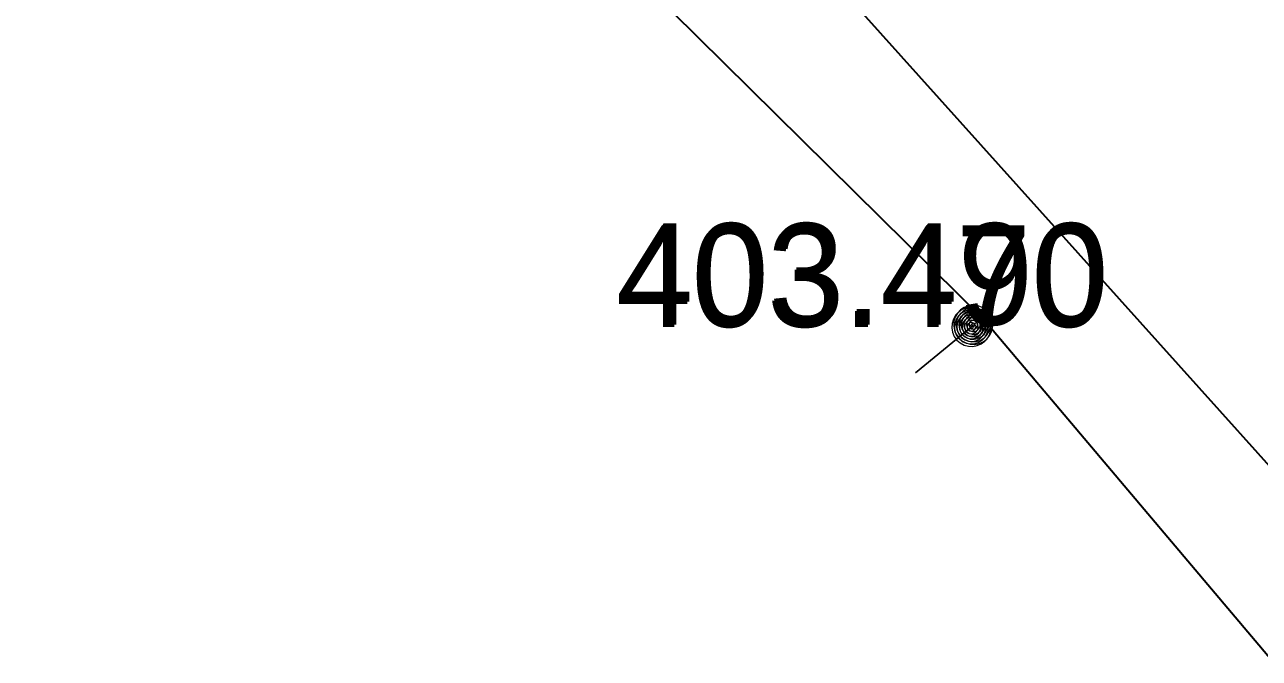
# Model space of a CAD drawing. Extents: x -873619 to -867639, y -1015082 to -1012326.
# Drawn here: x -867940.31 to -867925.72, y -1012778.98 to -1012771.49 of the extents above; entities that cross this region are included whole.
import ezdxf

# ---------------------------------------------------------------- set-up
doc = ezdxf.new("R2010")
doc.units = 0
doc.header["$LTSCALE"] = 0.44
for name, color, linetype, lineweight in [('1', 7, 'Continuous', 13), ('12', 7, 'Continuous', 13), ('21', 7, 'Continuous', 35), ('3', 7, 'Continuous', 25)]:
    doc.layers.add(name, color=color, linetype=linetype, lineweight=lineweight)

msp = doc.modelspace()

# ---------------------------------------------------------------- linework, layer by layer
at = {"layer": '1', "lineweight": 35}
msp.add_lwpolyline([(-867974.611, -1012725.697), (-867974.301, -1012725.775), (-867973.868, -1012725.89), (-867972.988, -1012726.12), (-867972.44, -1012726.34), (-867942.73, -1012759.87), (-867932.66, -1012771.332), (-867928.969, -1012774.977), (-867916.529, -1012789.697), (-867904.95, -1012804.27)], dxfattribs=at)
at = {"layer": '1'}
for points in [[(-867928.89, -1012775.06), (-867928.896, -1012775.008), (-867928.913, -1012774.958), (-867928.942, -1012774.914), (-867928.979, -1012774.877), (-867929.024, -1012774.85), (-867929.074, -1012774.833), (-867929.127, -1012774.829), (-867929.179, -1012774.836), (-867929.228, -1012774.855), (-867929.271, -1012774.884), (-867929.307, -1012774.923), (-867929.333, -1012774.968), (-867929.349, -1012775.019), (-867929.352, -1012775.071), (-867929.344, -1012775.123), (-867929.324, -1012775.172), (-867929.293, -1012775.215), (-867929.254, -1012775.249), (-867929.208, -1012775.275), (-867929.157, -1012775.289), (-867929.104, -1012775.291), (-867929.053, -1012775.281), (-867929.005, -1012775.26), (-867928.962, -1012775.229), (-867928.928, -1012775.188), (-867928.904, -1012775.142), (-867928.892, -1012775.091)], [(-867928.868, -1012775.035), (-867928.874, -1012774.983), (-867928.891, -1012774.933), (-867928.92, -1012774.889), (-867928.957, -1012774.852), (-867929.002, -1012774.825), (-867929.052, -1012774.808), (-867929.105, -1012774.804), (-867929.157, -1012774.811), (-867929.206, -1012774.83), (-867929.249, -1012774.859), (-867929.285, -1012774.898), (-867929.311, -1012774.943), (-867929.327, -1012774.994), (-867929.33, -1012775.046), (-867929.322, -1012775.098), (-867929.302, -1012775.147), (-867929.271, -1012775.19), (-867929.232, -1012775.224), (-867929.186, -1012775.25), (-867929.135, -1012775.264), (-867929.082, -1012775.266), (-867929.031, -1012775.256), (-867928.983, -1012775.235), (-867928.94, -1012775.204), (-867928.906, -1012775.163), (-867928.882, -1012775.117), (-867928.87, -1012775.066)], [(-867928.92, -1012775.06), (-867928.926, -1012775.011), (-867928.943, -1012774.965), (-867928.971, -1012774.925), (-867929.008, -1012774.893), (-867929.052, -1012774.871), (-867929.1, -1012774.86), (-867929.149, -1012774.86), (-867929.196, -1012774.873), (-867929.239, -1012774.897), (-867929.275, -1012774.93), (-867929.302, -1012774.971), (-867929.318, -1012775.018), (-867929.322, -1012775.067), (-867929.315, -1012775.115), (-867929.296, -1012775.16), (-867929.266, -1012775.2), (-867929.228, -1012775.231), (-867929.184, -1012775.251), (-867929.136, -1012775.261), (-867929.087, -1012775.259), (-867929.04, -1012775.244), (-867928.997, -1012775.219), (-867928.963, -1012775.185), (-867928.937, -1012775.143), (-867928.923, -1012775.096)], [(-867928.898, -1012775.035), (-867928.904, -1012774.986), (-867928.921, -1012774.94), (-867928.949, -1012774.9), (-867928.986, -1012774.868), (-867929.03, -1012774.846), (-867929.078, -1012774.835), (-867929.127, -1012774.835), (-867929.174, -1012774.848), (-867929.217, -1012774.872), (-867929.253, -1012774.905), (-867929.28, -1012774.946), (-867929.296, -1012774.993), (-867929.3, -1012775.042), (-867929.293, -1012775.09), (-867929.274, -1012775.135), (-867929.244, -1012775.175), (-867929.206, -1012775.206), (-867929.162, -1012775.226), (-867929.114, -1012775.236), (-867929.065, -1012775.234), (-867929.018, -1012775.219), (-867928.975, -1012775.194), (-867928.941, -1012775.16), (-867928.915, -1012775.118), (-867928.901, -1012775.071)], [(-867928.95, -1012775.06), (-867928.956, -1012775.015), (-867928.973, -1012774.973), (-867929.001, -1012774.938), (-867929.037, -1012774.911), (-867929.079, -1012774.894), (-867929.124, -1012774.889), (-867929.169, -1012774.895), (-867929.21, -1012774.914), (-867929.245, -1012774.942), (-867929.272, -1012774.979), (-867929.288, -1012775.021), (-867929.292, -1012775.066), (-867929.285, -1012775.111), (-867929.266, -1012775.152), (-867929.237, -1012775.186), (-867929.2, -1012775.212), (-867929.157, -1012775.228), (-867929.112, -1012775.231), (-867929.067, -1012775.223), (-867929.027, -1012775.203), (-867928.993, -1012775.174), (-867928.967, -1012775.136), (-867928.953, -1012775.093)], [(-867928.928, -1012775.035), (-867928.934, -1012774.99), (-867928.951, -1012774.948), (-867928.979, -1012774.913), (-867929.015, -1012774.886), (-867929.057, -1012774.869), (-867929.102, -1012774.864), (-867929.147, -1012774.87), (-867929.188, -1012774.889), (-867929.223, -1012774.917), (-867929.25, -1012774.954), (-867929.266, -1012774.996), (-867929.27, -1012775.041), (-867929.263, -1012775.086), (-867929.244, -1012775.127), (-867929.215, -1012775.161), (-867929.178, -1012775.187), (-867929.135, -1012775.203), (-867929.09, -1012775.206), (-867929.045, -1012775.198), (-867929.005, -1012775.178), (-867928.971, -1012775.149), (-867928.945, -1012775.111), (-867928.931, -1012775.068)], [(-867928.958, -1012775.035), (-867928.963, -1012774.994), (-867928.981, -1012774.957), (-867929.008, -1012774.926), (-867929.043, -1012774.905), (-867929.083, -1012774.894), (-867929.124, -1012774.896), (-867929.163, -1012774.909), (-867929.197, -1012774.933), (-867929.222, -1012774.965), (-867929.237, -1012775.003), (-867929.24, -1012775.044), (-867929.232, -1012775.084), (-867929.212, -1012775.12), (-867929.183, -1012775.149), (-867929.146, -1012775.168), (-867929.106, -1012775.176), (-867929.065, -1012775.172), (-867929.027, -1012775.157), (-867928.995, -1012775.131), (-867928.972, -1012775.097), (-867928.959, -1012775.058)], [(-867928.98, -1012775.06), (-867928.985, -1012775.019), (-867929.003, -1012774.982), (-867929.03, -1012774.951), (-867929.065, -1012774.93), (-867929.105, -1012774.919), (-867929.146, -1012774.921), (-867929.185, -1012774.934), (-867929.219, -1012774.958), (-867929.244, -1012774.99), (-867929.259, -1012775.028), (-867929.262, -1012775.069), (-867929.254, -1012775.109), (-867929.234, -1012775.145), (-867929.205, -1012775.174), (-867929.168, -1012775.193), (-867929.128, -1012775.201), (-867929.087, -1012775.197), (-867929.049, -1012775.182), (-867929.017, -1012775.156), (-867928.994, -1012775.122), (-867928.981, -1012775.083)], [(-867929.01, -1012775.06), (-867929.015, -1012775.024), (-867929.033, -1012774.992), (-867929.059, -1012774.967), (-867929.093, -1012774.952), (-867929.129, -1012774.949), (-867929.164, -1012774.957), (-867929.195, -1012774.977), (-867929.218, -1012775.005), (-867929.231, -1012775.039), (-867929.231, -1012775.076), (-867929.22, -1012775.111), (-867929.199, -1012775.14), (-867929.169, -1012775.161), (-867929.134, -1012775.171), (-867929.097, -1012775.169), (-867929.063, -1012775.155), (-867929.036, -1012775.132), (-867929.017, -1012775.1), (-867929.01, -1012775.065)], [(-867928.988, -1012775.035), (-867928.993, -1012774.999), (-867929.011, -1012774.967), (-867929.037, -1012774.942), (-867929.071, -1012774.927), (-867929.107, -1012774.924), (-867929.142, -1012774.932), (-867929.173, -1012774.952), (-867929.196, -1012774.98), (-867929.209, -1012775.014), (-867929.209, -1012775.051), (-867929.198, -1012775.086), (-867929.177, -1012775.115), (-867929.147, -1012775.136), (-867929.112, -1012775.146), (-867929.075, -1012775.144), (-867929.041, -1012775.13), (-867929.014, -1012775.107), (-867928.995, -1012775.075), (-867928.988, -1012775.04)], [(-867929.04, -1012775.06), (-867929.045, -1012775.029), (-867929.062, -1012775.003), (-867929.088, -1012774.986), (-867929.118, -1012774.979), (-867929.149, -1012774.983), (-867929.176, -1012775), (-867929.194, -1012775.024), (-867929.202, -1012775.055), (-867929.198, -1012775.085), (-867929.183, -1012775.113), (-867929.159, -1012775.132), (-867929.129, -1012775.141), (-867929.098, -1012775.138), (-867929.07, -1012775.124), (-867929.05, -1012775.1), (-867929.04, -1012775.071)], [(-867929.018, -1012775.035), (-867929.023, -1012775.004), (-867929.04, -1012774.978), (-867929.066, -1012774.961), (-867929.096, -1012774.954), (-867929.127, -1012774.958), (-867929.154, -1012774.975), (-867929.172, -1012774.999), (-867929.18, -1012775.03), (-867929.176, -1012775.06), (-867929.161, -1012775.088), (-867929.137, -1012775.107), (-867929.107, -1012775.116), (-867929.076, -1012775.113), (-867929.048, -1012775.099), (-867929.028, -1012775.075), (-867929.018, -1012775.046)], [(-867929.07, -1012775.06), (-867929.075, -1012775.036), (-867929.092, -1012775.018), (-867929.115, -1012775.009), (-867929.139, -1012775.012), (-867929.16, -1012775.026), (-867929.171, -1012775.048), (-867929.171, -1012775.073), (-867929.159, -1012775.094), (-867929.139, -1012775.108), (-867929.114, -1012775.111), (-867929.091, -1012775.102), (-867929.075, -1012775.084)], [(-867929.048, -1012775.035), (-867929.053, -1012775.011), (-867929.07, -1012774.993), (-867929.093, -1012774.984), (-867929.117, -1012774.987), (-867929.138, -1012775.001), (-867929.149, -1012775.023), (-867929.149, -1012775.048), (-867929.137, -1012775.069), (-867929.117, -1012775.083), (-867929.092, -1012775.086), (-867929.069, -1012775.077), (-867929.053, -1012775.059)], [(-867929.1, -1012775.06), (-867929.105, -1012775.045), (-867929.12, -1012775.039), (-867929.135, -1012775.043), (-867929.142, -1012775.057), (-867929.138, -1012775.072), (-867929.125, -1012775.081), (-867929.11, -1012775.078), (-867929.1, -1012775.066)], [(-867929.078, -1012775.035), (-867929.083, -1012775.02), (-867929.098, -1012775.014), (-867929.113, -1012775.018), (-867929.12, -1012775.032), (-867929.116, -1012775.047), (-867929.103, -1012775.056), (-867929.088, -1012775.053), (-867929.078, -1012775.041)]]:
    msp.add_lwpolyline(points, close=True, dxfattribs=at)
at = {"layer": '12'}
for points in [[(-867928.89, -1012775.06), (-867928.896, -1012775.008), (-867928.913, -1012774.958), (-867928.942, -1012774.914), (-867928.979, -1012774.877), (-867929.024, -1012774.85), (-867929.074, -1012774.833), (-867929.127, -1012774.829), (-867929.179, -1012774.836), (-867929.228, -1012774.855), (-867929.271, -1012774.884), (-867929.307, -1012774.923), (-867929.333, -1012774.968), (-867929.349, -1012775.019), (-867929.352, -1012775.071), (-867929.344, -1012775.123), (-867929.324, -1012775.172), (-867929.293, -1012775.215), (-867929.254, -1012775.249), (-867929.208, -1012775.275), (-867929.157, -1012775.289), (-867929.104, -1012775.291), (-867929.053, -1012775.281), (-867929.005, -1012775.26), (-867928.962, -1012775.229), (-867928.928, -1012775.188), (-867928.904, -1012775.142), (-867928.892, -1012775.091)], [(-867928.92, -1012775.06), (-867928.926, -1012775.011), (-867928.943, -1012774.965), (-867928.971, -1012774.925), (-867929.008, -1012774.893), (-867929.052, -1012774.871), (-867929.1, -1012774.86), (-867929.149, -1012774.86), (-867929.196, -1012774.873), (-867929.239, -1012774.897), (-867929.275, -1012774.93), (-867929.302, -1012774.971), (-867929.318, -1012775.018), (-867929.322, -1012775.067), (-867929.315, -1012775.115), (-867929.296, -1012775.16), (-867929.266, -1012775.2), (-867929.228, -1012775.231), (-867929.184, -1012775.251), (-867929.136, -1012775.261), (-867929.087, -1012775.259), (-867929.04, -1012775.244), (-867928.997, -1012775.219), (-867928.963, -1012775.185), (-867928.937, -1012775.143), (-867928.923, -1012775.096)], [(-867928.95, -1012775.06), (-867928.956, -1012775.015), (-867928.973, -1012774.973), (-867929.001, -1012774.938), (-867929.037, -1012774.911), (-867929.079, -1012774.894), (-867929.124, -1012774.889), (-867929.169, -1012774.895), (-867929.21, -1012774.914), (-867929.245, -1012774.942), (-867929.272, -1012774.979), (-867929.288, -1012775.021), (-867929.292, -1012775.066), (-867929.285, -1012775.111), (-867929.266, -1012775.152), (-867929.237, -1012775.186), (-867929.2, -1012775.212), (-867929.157, -1012775.228), (-867929.112, -1012775.231), (-867929.067, -1012775.223), (-867929.027, -1012775.203), (-867928.993, -1012775.174), (-867928.967, -1012775.136), (-867928.953, -1012775.093)], [(-867928.98, -1012775.06), (-867928.985, -1012775.019), (-867929.003, -1012774.982), (-867929.03, -1012774.951), (-867929.065, -1012774.93), (-867929.105, -1012774.919), (-867929.146, -1012774.921), (-867929.185, -1012774.934), (-867929.219, -1012774.958), (-867929.244, -1012774.99), (-867929.259, -1012775.028), (-867929.262, -1012775.069), (-867929.254, -1012775.109), (-867929.234, -1012775.145), (-867929.205, -1012775.174), (-867929.168, -1012775.193), (-867929.128, -1012775.201), (-867929.087, -1012775.197), (-867929.049, -1012775.182), (-867929.017, -1012775.156), (-867928.994, -1012775.122), (-867928.981, -1012775.083)], [(-867929.01, -1012775.06), (-867929.015, -1012775.024), (-867929.033, -1012774.992), (-867929.059, -1012774.967), (-867929.093, -1012774.952), (-867929.129, -1012774.949), (-867929.164, -1012774.957), (-867929.195, -1012774.977), (-867929.218, -1012775.005), (-867929.231, -1012775.039), (-867929.231, -1012775.076), (-867929.22, -1012775.111), (-867929.199, -1012775.14), (-867929.169, -1012775.161), (-867929.134, -1012775.171), (-867929.097, -1012775.169), (-867929.063, -1012775.155), (-867929.036, -1012775.132), (-867929.017, -1012775.1), (-867929.01, -1012775.065)], [(-867929.04, -1012775.06), (-867929.045, -1012775.029), (-867929.062, -1012775.003), (-867929.088, -1012774.986), (-867929.118, -1012774.979), (-867929.149, -1012774.983), (-867929.176, -1012775), (-867929.194, -1012775.024), (-867929.202, -1012775.055), (-867929.198, -1012775.085), (-867929.183, -1012775.113), (-867929.159, -1012775.132), (-867929.129, -1012775.141), (-867929.098, -1012775.138), (-867929.07, -1012775.124), (-867929.05, -1012775.1), (-867929.04, -1012775.071)], [(-867929.07, -1012775.06), (-867929.075, -1012775.036), (-867929.092, -1012775.018), (-867929.115, -1012775.009), (-867929.139, -1012775.012), (-867929.16, -1012775.026), (-867929.171, -1012775.048), (-867929.171, -1012775.073), (-867929.159, -1012775.094), (-867929.139, -1012775.108), (-867929.114, -1012775.111), (-867929.091, -1012775.102), (-867929.075, -1012775.084)], [(-867929.1, -1012775.06), (-867929.105, -1012775.045), (-867929.12, -1012775.039), (-867929.135, -1012775.043), (-867929.142, -1012775.057), (-867929.138, -1012775.072), (-867929.125, -1012775.081), (-867929.11, -1012775.078), (-867929.1, -1012775.066)]]:
    msp.add_lwpolyline(points, close=True, dxfattribs=at)
at = {"layer": '21'}
msp.add_lwpolyline([(-867931.383, -1012770.263), (-867896.732, -1012808.835), (-867867.37, -1012844.68)], dxfattribs=at)
at = {"layer": '3'}
msp.add_lwpolyline([(-867928.998, -1012774.949), (-867929.121, -1012775.06), (-867929.78, -1012775.602)], dxfattribs=at)

# ---------------------------------------------------------------- texts
at = {"layer": '1'}
for s, p in [('403.470 ', (-867933.321, -1012775.06)), ('403.490 ', (-867933.299, -1012775.035))]:
    msp.add_text(s, height=1.2, dxfattribs=at).set_placement(p)

doc.saveas('drawing.dxf')
